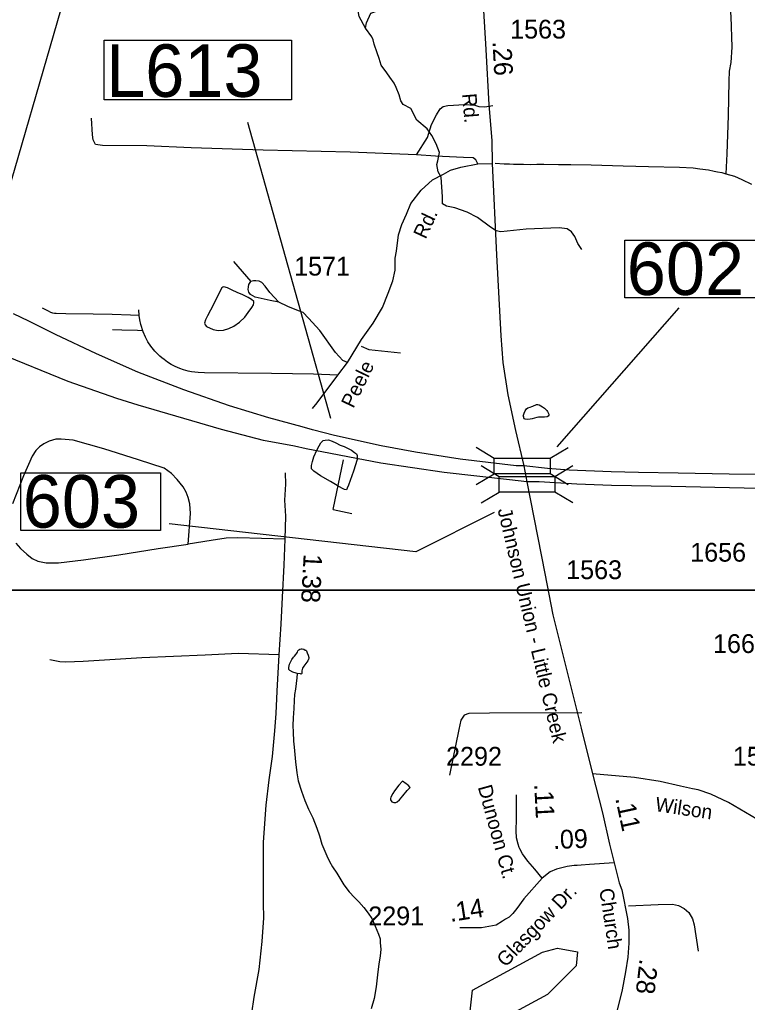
# Model space of a CAD drawing. Extents: x 2082433 to 2279600, y 546599 to 755198.
# Drawn here: x 2163684 to 2168528, y 671732 to 678274 of the extents above; entities that cross this region are included whole.
import ezdxf

# ---------------------------------------------------------------- set-up
doc = ezdxf.new("R2010")
doc.units = 0
for name, color, linetype in [('Exist Hydrographic Creek Single Shore', 7, 'Continuous'), ('Exist Hydrographic Misc Water Feature', 7, 'Continuous'), ('Exist Hydrographic Pond Under 1500 Sq Ft', 7, 'Continuous'), ('Exist Road Non-System Type 51', 7, 'Continuous'), ('Exist Road Primary US Divided Attributed', 7, 'Continuous'), ('Exist Road Primary US Structure Cantilever Sign CELL', 7, 'Continuous'), ('Exist Road Primary US Structure Cantilever Sign Number Label', 7, 'Continuous'), ('Exist Road Primary US Structure Standard Bridge Number Label', 7, 'Continuous'), ('Exist Road Secondary Mileage Hundredths English Label', 7, 'Continuous'), ('Exist Road Secondary Structure Standard Bridge CELL', 7, 'Continuous'), ('Exist Road Secondary Type 51 Attributed', 7, 'Continuous'), ('Exist Road Secondary Type 51 Label', 7, 'Continuous'), ('Exist Road Secondary Type 51 Number Label', 7, 'Continuous'), ('Map Preparation Inset Cut Line', 7, 'Continuous')]:
    doc.layers.add(name, color=color, linetype=linetype)

msp = doc.modelspace()

# ---------------------------------------------------------------- linework, layer by layer
at = {"layer": 'Exist Hydrographic Creek Single Shore'}
for points in [[(2165987.1, 678218.1), (2165992.5, 678252.3), (2166021.4, 678317.2), (2166066.5, 678333.5), (2166145.8, 678342.5), (2166225.2, 678402), (2166293.7, 678427.2), (2166338.8, 678441.6), (2166378.4, 678461.5), (2166448.7, 678510.2)], [(2165987.1, 678218.1), (2165944.8, 678293.8), (2165935.7, 678344.3), (2165919.5, 678389.4), (2165899.7, 678432.6), (2165840.2, 678448.9), (2165800.5, 678445.3)], [(2167426.1, 676743.1), (2167400.8, 676782.7), (2167381, 676829.6), (2167357.5, 676862.1), (2167328.7, 676881.9), (2167274.6, 676887.3), (2167056.4, 676878.3), (2166886.9, 676862.1), (2166856.3, 676867.5), (2166818.4, 676892.7), (2166731.8, 676957.6), (2166663.3, 676991.9), (2166580.4, 677020.7), (2166524.5, 677031.6), (2166499.2, 677047.8), (2166499.2, 677094.7), (2166490.2, 677224.5), (2166470.4, 677260.6), (2166461.4, 677309.3), (2166468.6, 677334.5), (2166479.4, 677388.6), (2166456, 677448.1), (2166428.9, 677502.2), (2166396.5, 677547.3), (2166327, 677605), (2166289.2, 677682.5), (2166236, 677709.6), (2166221.5, 677733), (2166210.7, 677772.7), (2166190.9, 677821.4), (2166176.5, 677852), (2166147.6, 677891.7), (2166127.8, 677920.5), (2166091.7, 677971), (2166077.3, 678014.3), (2166062.9, 678054), (2166043, 678109.9), (2166037.6, 678138.7), (2166028.6, 678158.5), (2165987.1, 678218.1)]]:
    msp.add_lwpolyline(points, dxfattribs=at)
at = {"layer": 'Exist Hydrographic Misc Water Feature'}
for points in [[(2165146.6, 676260.2), (2165182.5, 676294.5), (2165206.1, 676324.6), (2165230.2, 676356.7), (2165239.7, 676375.1), (2165243.6, 676389.1), (2165243.6, 676396.8), (2165227.8, 676411), (2165205.4, 676424.5), (2165169.8, 676442.5), (2165131.4, 676458.4), (2165099.2, 676474.2), (2165067.2, 676488), (2165043.4, 676495.6), (2165035.5, 676493.6), (2165029.3, 676487.6), (2165019.7, 676467.6), (2164973.9, 676377.6), (2164934.2, 676301.2), (2164920.4, 676275.4), (2164914.5, 676253.1), (2164918.8, 676243.1), (2164928.8, 676231.1), (2164972.7, 676211.5), (2165006.5, 676205.5), (2165040.8, 676207.6), (2165076.7, 676218), (2165108.7, 676234.3), (2165146.6, 676260.2)], [(2167100.7, 675701.6), (2167124.5, 675711.8), (2167132.7, 675711.8), (2167143, 675709.8), (2167153, 675703.8), (2167164.9, 675695.9), (2167177.2, 675688), (2167185.2, 675679.9), (2167193.2, 675672.2), (2167196.9, 675665.9), (2167203.3, 675656), (2167207.2, 675648.2), (2167207, 675640.1), (2167203.5, 675634.1), (2167195.1, 675630.1), (2167177.4, 675628), (2167151, 675627.9), (2167137.4, 675627.9), (2167127.2, 675625.8), (2167095.2, 675617.7), (2167081.5, 675613.7), (2167067.3, 675613.3), (2167049.5, 675615.2), (2167043.3, 675617.3), (2167041.5, 675623.3), (2167039.4, 675629.3), (2167037, 675635.3), (2167043.3, 675655.1), (2167049.1, 675669.2), (2167059.1, 675683.5), (2167066.9, 675689.3), (2167082.7, 675695.4), (2167092.7, 675699.5), (2167100.7, 675701.6)], [(2165818.7, 675442.3), (2165845.2, 675432.6), (2165893, 675408.8), (2165912.9, 675393.2), (2165925.4, 675383.2), (2165931.3, 675373), (2165931.1, 675347), (2165905.9, 675269), (2165872.3, 675174.6), (2165864.3, 675154.7), (2165860.6, 675144.8), (2165846.4, 675146.9), (2165832.5, 675152.7), (2165798.4, 675172.4), (2165754.2, 675200.2), (2165686.1, 675237.7), (2165642, 675267.5), (2165627.6, 675283.4), (2165627.6, 675305.4), (2165633.6, 675331.6), (2165643.2, 675363.4), (2165662.9, 675407.5), (2165676.9, 675435.8), (2165688.7, 675455.9), (2165704.5, 675471.8), (2165718.5, 675474.1), (2165741, 675476), (2165764.8, 675468.3), (2165788.6, 675456.2), (2165818.7, 675442.3)], [(2165531.3, 673921.4), (2165523.7, 673923.4), (2165501.5, 673931.2), (2165483.3, 673941.2), (2165476.9, 673947), (2165475.5, 673953), (2165475.5, 673961.1), (2165481.2, 673982.9), (2165489, 674001.2), (2165496.8, 674015.1), (2165506.9, 674029.4), (2165512.8, 674037.4), (2165522.7, 674047.3), (2165528.8, 674057.3), (2165532.9, 674063.2), (2165534.8, 674071.4), (2165542.3, 674079.6), (2165548.5, 674083.5), (2165558.7, 674085.6), (2165564.7, 674085.5), (2165576.2, 674083.8), (2165584.6, 674077.6), (2165588.5, 674075.8), (2165592.6, 674071.6), (2165598.5, 674059.7), (2165604.9, 674043.7), (2165608.6, 674027.8), (2165608.8, 674021.6), (2165606.9, 674015.8), (2165603.2, 674005.8), (2165595.2, 673995.7), (2165575.1, 673969.5), (2165567.2, 673957.8), (2165563.3, 673939.7), (2165561.6, 673921.7), (2165557.5, 673917.5), (2165553.6, 673919.7), (2165531.3, 673921.4)], [(2165531.3, 673921.4), (2165529.2, 673893.3), (2165520, 673817.3), (2165514.5, 673781.2), (2165512.4, 673741.3), (2165508.9, 673689.2), (2165505.4, 673625.2), (2165503.4, 673575.2), (2165505.4, 673531.5), (2165507.9, 673471.5), (2165512.2, 673431.5), (2165516.7, 673381.4), (2165521, 673333.6), (2165529, 673259.8), (2165537.6, 673205.8), (2165559.8, 673138), (2165582.1, 673075.8), (2165606.5, 673018.2), (2165634.8, 672960.3), (2165662.9, 672892.4), (2165679.5, 672840.8), (2165695.7, 672784.9), (2165728.1, 672706.9), (2165746.4, 672670.9), (2165766.3, 672635.1), (2165794.8, 672591.4), (2165842.9, 672513.5), (2165877.4, 672467.8), (2165913.7, 672430.3), (2165941.8, 672402.1), (2165974.2, 672364.3), (2166003.9, 672326.6), (2166028.5, 672290.8), (2166030.2, 672284.9), (2166050.5, 672238.8), (2166060.7, 672213), (2166073, 672187.2), (2166083.5, 672155.2), (2166083.3, 672129.2), (2166089.4, 672087.3), (2166083.7, 672039.1), (2166075.7, 671989.2), (2166066.5, 671915.2), (2166056.8, 671835.1), (2166043.5, 671757.2), (2166023.6, 671688.9)], [(2166233.4, 673205.7), (2166207.3, 673177.6), (2166179.6, 673141.2), (2166167.7, 673123.1), (2166154, 673097.2), (2166151.8, 673089.1), (2166151.8, 673081.3), (2166162.2, 673067.2), (2166175.9, 673063.5), (2166187.8, 673063.3), (2166197.9, 673067.5), (2166211.8, 673079.6), (2166235.6, 673107.6), (2166263.5, 673141.9), (2166283.4, 673162.1), (2166269.5, 673177.9), (2166257.2, 673187.9), (2166233.4, 673205.7)]]:
    msp.add_lwpolyline(points, dxfattribs=at)
at = {"layer": 'Exist Hydrographic Pond Under 1500 Sq Ft'}
msp.add_lwpolyline([(2166682.9, 671672.6), (2166698.9, 671813.3), (2167163.9, 672066.3), (2167264, 672093.7), (2167396.9, 672068.1), (2167389.9, 671976.4), (2167199, 671783.5), (2166792, 671565.4), (2166716.9, 671573.5), (2166682.9, 671672.6)], dxfattribs=at)
at = {"layer": 'Exist Road Non-System Type 51'}
msp.add_line((2165108.3, 676663), (2165221.9, 676531.7), dxfattribs=at)
for points in [[(2167919.5, 678756.5), (2167942.2, 678712.3), (2167962.4, 678689.6), (2167995.2, 678678.2), (2168082.3, 678664.3), (2168126.5, 678655.5), (2168160.6, 678639.1), (2168194.7, 678607.5), (2168279.2, 678524.2), (2168371.4, 678450.4), (2168392.9, 678413.7), (2168411.8, 678363.3), (2168418.1, 678293.8), (2168424.4, 678090), (2168419.4, 677988.3), (2168406.7, 677931.5), (2168404.2, 677863.4), (2168401.7, 677636.8), (2168392.9, 677379.9), (2168385.3, 677248)], [(2166326.4, 677374.4), (2166398.4, 677489.2), (2166424.9, 677576.3), (2166459, 677640.7), (2166483, 677681.1), (2166503.2, 677696.3), (2166533.5, 677702.6), (2166644.6, 677710.2), (2166715.3, 677704.5), (2166740.5, 677695.6), (2166780.9, 677694.4), (2166833.9, 677703.2)], [(2166326.4, 677374.4), (2165884.6, 677392.7), (2165305.2, 677404.7), (2164826.8, 677420.4), (2164530.1, 677435), (2164234.7, 677436.8), (2164189.3, 677442.5), (2164172.9, 677474.1), (2164167.8, 677506.9), (2164162.8, 677618)], [(2166734.2, 677314.4), (2166720.3, 677340.3), (2166702.6, 677354.2), (2166638.3, 677356.7), (2166452.7, 677365.5), (2166326.4, 677374.4)], [(2165410, 676394.1), (2165350.6, 676404.2), (2165250.9, 676427), (2165220.6, 676444.6), (2165209.3, 676459.8), (2165205.5, 676477.5), (2165206.7, 676495.1), (2165209.3, 676510.3), (2165221.9, 676531.7)], [(2165410, 676394.1), (2165349.4, 676458.5), (2165319.1, 676500.2), (2165296.4, 676524.2), (2165277.4, 676533), (2165256, 676534.3), (2165240.8, 676534.3), (2165221.9, 676531.7)], [(2164478.9, 676305.5), (2164422.3, 676307.2), (2164298.7, 676310.1), (2164173.7, 676312.4), (2163991.9, 676315.8), (2163926.9, 676317.1), (2163921.4, 676317.1), (2163915.2, 676317.5), (2163905.7, 676319.2), (2163892.2, 676324.3), (2163876.3, 676332.3), (2163835.5, 676352.4)], [(2165802.6, 675907.5), (2165641, 675914.4), (2165360.7, 675918.2), (2164913.8, 675923.5), (2164871.6, 675924.6), (2164827.2, 675930.1), (2164806, 675934.7), (2164775, 675943.4), (2164750.2, 675951.8), (2164718.5, 675965.6), (2164692.5, 675979.4), (2164668.5, 675993.6), (2164645.2, 676011.1), (2164630.8, 676021.9), (2164616.6, 676034.8), (2164584.3, 676066.6), (2164558.3, 676099.4), (2164538, 676129.6), (2164521.9, 676159.4), (2164505.5, 676196.1), (2164489.8, 676245.3), (2164483.3, 676275.7), (2164479, 676304.4), (2164476.3, 676341.9)], [(2165866.9, 675990.8), (2165835.4, 676006), (2165787.4, 676059), (2165681.4, 676204.2), (2165606.9, 676286.8), (2165571.6, 676323.4), (2165540, 676334.8), (2165469.3, 676365.1), (2165410, 676394.1)], [(2164503.2, 676203.4), (2164468.7, 676203.8), (2164363.8, 676206.5), (2164302.5, 676208.2)], [(2165956.6, 676100.6), (2166009.6, 676079.2), (2166219.1, 676055.2)], [(2163657.8, 674789.7), (2163689.4, 674753.1), (2163731, 674715.2), (2163767.6, 674687.4), (2163804.2, 674669.7), (2163861, 674659), (2163901.4, 674657.8), (2163941.8, 674657.8), (2164109.7, 674678), (2164344.5, 674711.4), (2164607.1, 674752.4), (2164805.3, 674782.7), (2164820.4, 674987.2), (2164816.7, 675051), (2164805.3, 675092.6), (2164792.7, 675128), (2164772.5, 675163.3), (2164732.1, 675212.6), (2164694.2, 675251.7), (2164645, 675288.3), (2164474.6, 675343.2), (2164243.5, 675416.4), (2164040.3, 675475.1), (2163959.5, 675481.4), (2163925.4, 675481.4), (2163880, 675467.6), (2163844.6, 675449.9), (2163815.6, 675429.7), (2163791.6, 675405.7), (2163766.4, 675367.8), (2163709.6, 675236.5), (2163636.3, 675051.6)], [(2165451.6, 674814.9), (2165136, 674823.8), (2165057.8, 674822.5), (2164959.3, 674807.3), (2164805.3, 674782.7)], [(2165412.5, 674046.1), (2165138.6, 674055), (2164918.9, 674044.2), (2164497.3, 674024.7), (2164107.2, 674001.3), (2163992.3, 673996.9), (2163951.9, 673999.4), (2163885, 674013.3)], [(2167425.9, 673659.7), (2166812.4, 673657.2), (2166673.5, 673654.6), (2166643.2, 673644.5), (2166620.5, 673611.7), (2166607.9, 673548.6), (2166544.8, 673245.6)], [(2167737.1, 672375.6), (2167934, 672384.4), (2168031.2, 672385), (2168069.1, 672376.2), (2168108.2, 672357.3), (2168139.8, 672329.5), (2168163.8, 672287.8), (2168175.1, 672247.4), (2168201.6, 672072)]]:
    msp.add_lwpolyline(points, dxfattribs=at)
at = {"layer": 'Exist Road Primary US Divided Attributed'}
for points in [[(2165513, 675434.6), (2165307.1, 675473), (2165027, 675545), (2164473.2, 675707.1), (2164330.3, 675751.6), (2164007.5, 675865.6), (2163536.2, 676055.8), (2163106.1, 676250.7), (2162730.3, 676434.4), (2162273.9, 676683.1), (2161755.6, 676967.7), (2161604.8, 677047.2), (2161429.7, 677141.7), (2161155.4, 677288.2), (2160974.3, 677382.6), (2160724.7, 677506.3), (2160357.8, 677670.1), (2159985.1, 677820.8), (2159721.3, 677918.5), (2159522.3, 677985.8)], [(2165563.6, 675563.2), (2165341.8, 675624.3), (2165080.8, 675704), (2164777.1, 675809.9), (2164470.6, 675928.2), (2164196, 676049), (2163923.5, 676177.9), (2163744.2, 676266.2), (2163643.3, 676314.7)], [(2167040.5, 675302.9), (2166989.3, 675304), (2166615.9, 675348.6), (2166319, 675393.9), (2166091.6, 675437.4), (2165780.2, 675505.8), (2165634.2, 675543.8), (2165563.6, 675563.2)], [(2167061.3, 675196.7), (2166945.9, 675210.5), (2166511, 675259.9), (2166089.5, 675322.2), (2165591.2, 675416.7), (2165513, 675434.6)], [(2169534.2, 675230.9), (2169411.6, 675231.6), (2169149.6, 675236.1), (2169064.6, 675239.6), (2168810, 675243.6), (2168407.6, 675249.1), (2168067.6, 675255.6), (2167803.2, 675258.7), (2167621.3, 675263.7), (2167341.3, 675274.1), (2167196.9, 675285.1), (2167040.5, 675302.9)], [(2169531.2, 675133.5), (2169041.8, 675142.9), (2168508, 675154.1), (2168022, 675166), (2167623.6, 675171.8), (2167392.8, 675180.9), (2167142, 675197), (2167061.3, 675196.7)]]:
    msp.add_lwpolyline(points, dxfattribs=at)
at = {"layer": 'Exist Road Primary US Structure Cantilever Sign CELL'}
for q in [(2165840, 675342.9), (2165894.6, 674986.7)]:
    msp.add_line((2165770.5, 675012.9), q, dxfattribs=at)
at = {"layer": 'Exist Road Primary US Structure Cantilever Sign Number Label'}
msp.add_line((2165754.5, 675618.5), (2165202.4, 677588.4), dxfattribs=at)
msp.add_lwpolyline([(2164246.9, 678136.8), (2165493.8, 678136.8), (2165493.8, 677740.1), (2164246.9, 677740.1)], close=True, dxfattribs=at)
at = {"layer": 'Exist Road Primary US Structure Standard Bridge Number Label'}
for p, q in [((2163447.3, 676578.6), (2164025.7, 678575.1)), ((2167263, 675431.1), (2168074.7, 676354.7))]:
    msp.add_line(p, q, dxfattribs=at)
for points in [[(2167713.2, 676805.3), (2168642.1, 676805.3), (2168642.1, 676421.2), (2167713.2, 676421.2)], [(2163692.2, 675256.6), (2164621.2, 675256.6), (2164621.2, 674872.5), (2163692.2, 674872.5)]]:
    msp.add_lwpolyline(points, close=True, dxfattribs=at)
msp.add_lwpolyline([(2166843.2, 674992.6), (2166320.7, 674731.4), (2164678.8, 674918)], dxfattribs=at)
at = {"layer": 'Exist Road Secondary Structure Standard Bridge CELL'}
for p, q in [((2166723.3, 675427), (2166843.3, 675355)), ((2167215.1, 675354.5), (2167335.2, 675426.5)), ((2166755.6, 675305.3), (2166875.6, 675233.3)), ((2167247.4, 675232.8), (2167367.5, 675304.9)), ((2166723.3, 675178.7), (2166843.3, 675250.8)), ((2167215.1, 675252.6), (2167335.2, 675180.6)), ((2166755.6, 675057.1), (2166875.6, 675129.1)), ((2167247.4, 675131), (2167367.5, 675058.9))]:
    msp.add_line(p, q, dxfattribs=at)
for points in [[(2166843.3, 675355), (2167215.1, 675355), (2167215.1, 675250.8), (2166843.3, 675250.8)], [(2166875.6, 675233.3), (2167247.4, 675233.3), (2167247.4, 675129.1), (2166875.6, 675129.1)]]:
    msp.add_lwpolyline(points, close=True, dxfattribs=at)
at = {"layer": 'Exist Road Secondary Type 51 Attributed'}
msp.add_line((2167040.5, 675302.9), (2167061.3, 675196.7), dxfattribs=at)
for points in [[(2166751.7, 678661.6), (2166766.1, 678447.1), (2166786.8, 678075.6), (2166806.7, 677707.8), (2166826.5, 677469.7), (2166830.1, 677316.5)], [(2165633.8, 675685.4), (2165665, 675722.6), (2165802.6, 675907.5), (2165866.9, 675990.8), (2165960.1, 676144.4), (2166037.6, 676254.4), (2166098.9, 676357.2), (2166136.8, 676452.7), (2166167.5, 676535.7), (2166183.7, 676606), (2166184.1, 676685.1), (2166191.7, 676733.1), (2166206.2, 676842.2), (2166227.9, 676910.8), (2166260.3, 676979.3), (2166287.4, 677049.6), (2166355.9, 677139.8), (2166433.4, 677208.3), (2166505.5, 677244.3), (2166552.4, 677271.4), (2166621.8, 677292.9), (2166734.2, 677314.4), (2166830.1, 677316.5)], [(2166830.1, 677316.5), (2166858.1, 676707.9), (2166887.6, 676168.8), (2166901.4, 675991), (2166934.3, 675776.2), (2166985.1, 675538.4), (2167040.5, 675302.9)], [(2166849.1, 677318.8), (2166910.4, 677313.4), (2166943.9, 677313.4), (2166971.8, 677312), (2167005.3, 677312), (2167037.4, 677312), (2167083.7, 677310), (2167126.6, 677310.9), (2167174.2, 677310.9), (2167270.3, 677310), (2167353.4, 677309.1), (2167487.7, 677308.1), (2167702.4, 677301.6), (2167871.3, 677296), (2168075.7, 677291.3), (2168168.1, 677286.6), (2168211.9, 677281), (2168268.8, 677274.5), (2168308, 677266.1), (2168329.5, 677261.4), (2168357.5, 677256.8), (2168385.3, 677248), (2168442.1, 677232.2), (2168492.6, 677210.7), (2168557, 677179.2)], [(2165199.2, 671447.6), (2165245.9, 671767.6), (2165277.4, 671951.2), (2165297.6, 672138.1), (2165309, 672295.9), (2165306.5, 672393.1), (2165306.5, 672798.9), (2165325.4, 673045.1), (2165345.6, 673214.2), (2165367, 673369.5), (2165382.2, 673538.7), (2165391, 673654.8), (2165398.6, 673803.1), (2165412.5, 674046.1), (2165425.1, 674250.6), (2165432.7, 674428.6), (2165445.3, 674642.6), (2165451.6, 674814.9), (2165456.7, 674967.7), (2165448.4, 675075.4), (2165455.3, 675180.7), (2165453.3, 675257.7)], [(2167061.3, 675196.7), (2167180.2, 674586), (2167233.3, 674311.2), (2167421.5, 673558.5), (2167497.7, 673253.7)], [(2167497.7, 673253.7), (2167563.9, 672992.9), (2167611.4, 672785), (2167642.6, 672660.3)], [(2169865.5, 672142.5), (2169770.4, 672210.9), (2169577.1, 672331.9), (2169320.2, 672491.1), (2168931.3, 672752.4), (2168553.8, 672973.9), (2168402.3, 673061.7), (2168286.2, 673117.2), (2168201.6, 673146.2), (2168164.1, 673153.6), (2168084.5, 673171.3), (2167948.3, 673201.9), (2167777.5, 673228), (2167497.7, 673253.7)], [(2167163.5, 672558.7), (2167113.8, 672619.9), (2167067.7, 672673), (2167030.7, 672721.5), (2167014, 672753.5), (2167009.6, 672762.8), (2167001.9, 672785), (2166992, 672827.7), (2166989.7, 672873.9), (2166992, 672954.7), (2166992, 673049.3), (2166992, 673112.8)], [(2167642.6, 672660.3), (2167478.3, 672650.1), (2167422.3, 672646.3), (2167394.6, 672643.4), (2167376.5, 672642.5), (2167328.6, 672637.6), (2167258.1, 672619.9), (2167215.4, 672601.4), (2167163.5, 672558.7)], [(2167642.6, 672660.3), (2167674.9, 672528.7), (2167693.7, 672482.3), (2167731.6, 672290.2), (2167739.6, 672212.3), (2167739.6, 672125.8), (2167733.8, 672033.4), (2167717.6, 671935.3), (2167695.1, 671816.4), (2167660.2, 671671.6), (2167623.6, 671532.1), (2167596, 671437.5), (2167562.9, 671336.1), (2167533.3, 671265.1)], [(2167163.5, 672558.7), (2167041.1, 672421.3), (2166994.9, 672357.8), (2166966.1, 672323.2), (2166942.7, 672300.3), (2166918.2, 672285), (2166897.6, 672273), (2166857, 672245.3), (2166759.4, 672228.5), (2166613.9, 672227.4)]]:
    msp.add_lwpolyline(points, dxfattribs=at)
at = {"layer": 'Map Preparation Inset Cut Line'}
for points in [[(2151730.3, 712770.7), (2168818.9, 718725.2), (2222519.7, 718725.2), (2222519.7, 690019.9), (2207310.9, 690016.6), (2207310.9, 674476.7), (2146836.4, 674476.7), (2146836.4, 703813.9)], [(2115667.4, 674476.7), (2179108.5, 674476.7), (2179108.5, 645771.4), (2163899.7, 645768.1), (2163899.7, 630228.2), (2103425.3, 630228.2), (2103425.3, 662094.1)]]:
    msp.add_lwpolyline(points, close=True, dxfattribs=at)

# ---------------------------------------------------------------- texts
at = {"layer": 'Exist Road Primary US Structure Cantilever Sign Number Label'}
msp.add_text('L613', height=350, dxfattribs=at).set_placement((2164259.5, 677759.9))
at = {"layer": 'Exist Road Primary US Structure Standard Bridge Number Label'}
for s, p in [('602', (2167725.7, 676441)), ('603', (2163704.7, 674892.3))]:
    msp.add_text(s, height=350, dxfattribs=at).set_placement(p)
at = {"layer": 'Exist Road Secondary Mileage Hundredths English Label'}
for s, rotation, p in [('.26', 273.11749, (2166831.7, 678129.2)), ('1.38', 266.99158, (2165575, 674719.5)), ('.11', 272.96235, (2167109.3, 673185.5)), ('.11', 282.11735, (2167648.7, 673090)), ('.09', 2.20293, (2167236.4, 672752.8)), ('.14', 8.98818, (2166551.7, 672266.9)), ('.28', 263.5857, (2167811.4, 672025.1))]:
    msp.add_text(s, height=125, rotation=rotation, dxfattribs=at).set_placement(p)
at = {"layer": 'Exist Road Secondary Type 51 Label'}
for s, rotation, p in [('Rd.', 274.49947, (2166629.9, 677779.9)), ('Rd.', 64.85622, (2166386.3, 676808.1)), ('Peele', 63.91841, (2165904.8, 675681.7)), ('Johnson Union - Little Creek', 283.36441, (2166864.9, 675012)), ('Dunoon Ct.', 285.35921, (2166733.4, 673165.7)), ('Wilson', 351.43754, (2167910.7, 673006.4)), ('Glasgow Dr.', 46.26472, (2166918.9, 671961.5)), ('Church', 278.50165, (2167542.6, 672485.3))]:
    msp.add_text(s, height=95, rotation=rotation, dxfattribs=at).set_placement(p)
at = {"layer": 'Exist Road Secondary Type 51 Number Label'}
for s, p in [('1563', (2166949.3, 678148.1)), ('1571', (2165511.3, 676570.2)), ('1656', (2168148.1, 674665.9)), ('1563', (2167322.3, 674549.6)), ('1665', (2168300.1, 674057.9)), ('2292', (2166522.9, 673307.7)), ('1574', (2168432.4, 673308.4)), ('2291', (2166004.9, 672245.4))]:
    msp.add_text(s, height=125, dxfattribs=at).set_placement(p)

doc.saveas('drawing.dxf')
